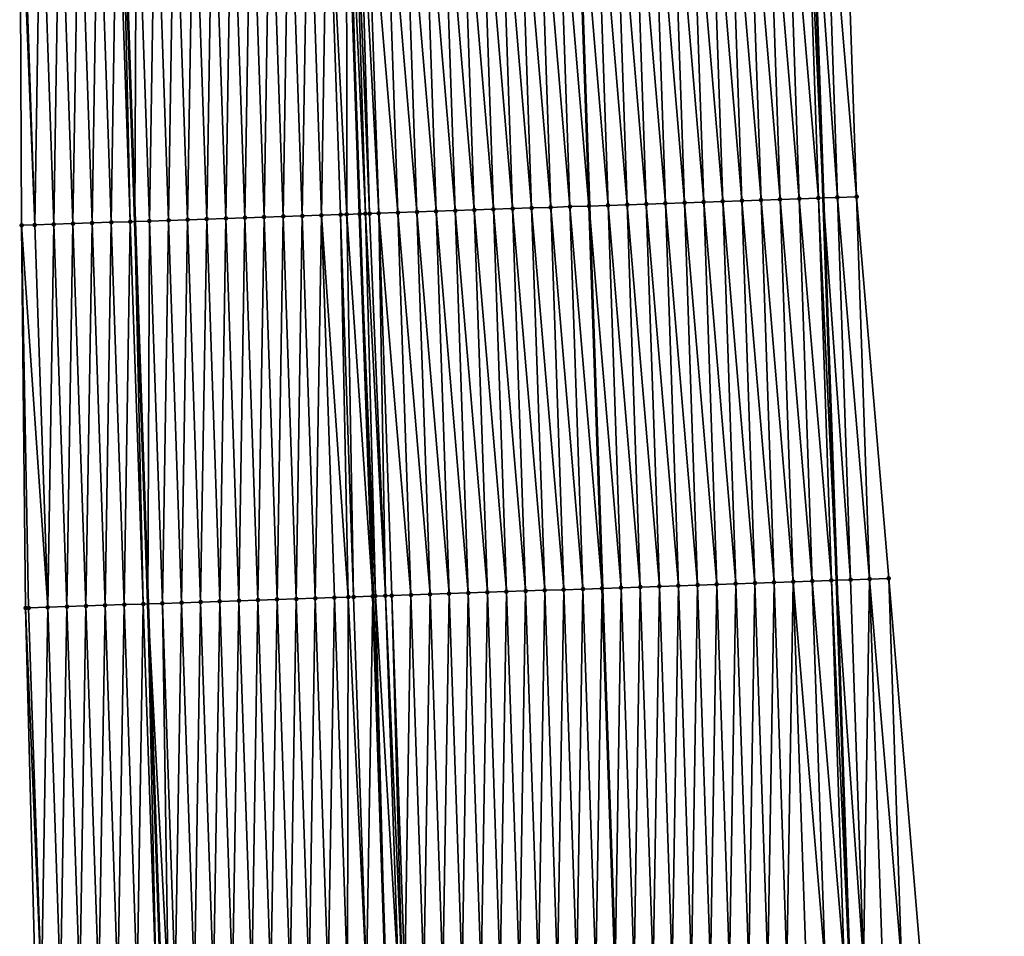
# Model space of a CAD drawing. Header units: feet. Extents: x 2010743 to 2022806, y 818705 to 837694.
# Tile 440 of 531: x 2011411 to 2011463, y 834155 to 834203. Entities that reach past the tile are written whole.
import ezdxf

# ---------------------------------------------------------------- set-up
doc = ezdxf.new("R2010")
doc.units = ezdxf.units.FT
doc.header["$MEASUREMENT"] = 0
for name, color, linetype, lineweight in [('EP_Travel Lane', 172, 'Continuous', 53), ('Road Shots', 141, 'Continuous', 100), ('STRIPING', 60, 'Continuous', 53)]:
    doc.layers.add(name, color=color, linetype=linetype, lineweight=lineweight)
doc.layers.add('I-77-MM17-21_NB-Surface-Border', color=7, linetype='Continuous')
doc.layers.add('I-77-MM17-21_NB-Surface-TIN', color=7, linetype='Continuous')

msp = doc.modelspace()

# ---------------------------------------------------------------- linework, layer by layer
at = {"layer": 'EP_Travel Lane'}
for points in [[(2011452.51, 834213.625, 297.7), (2011453.191, 834193.64, 297.354), (2011453.873, 834173.655, 296.973), (2011454.549, 834153.631, 296.638), (2011455.197, 834133.644, 296.315), (2011455.844, 834113.657, 295.989), (2011456.486, 834093.617, 295.711), (2011457.089, 834073.628, 295.412), (2011457.692, 834053.64, 295.101), (2011458.287, 834033.589, 294.824), (2011458.833, 834013.598, 294.578), (2011459.379, 833993.608, 294.314), (2011459.92, 833973.568, 294.074)], [(2011416.511, 834212.392, 298.009), (2011417.193, 834192.407, 297.632), (2011417.874, 834172.422, 297.282), (2011418.549, 834152.459, 296.948), (2011419.196, 834132.472, 296.615), (2011419.844, 834112.486, 296.295), (2011420.482, 834092.53, 295.978), (2011421.083, 834072.542, 295.673), (2011421.684, 834052.553, 295.39), (2011422.274, 834032.6, 295.115), (2011422.82, 834012.609, 294.848), (2011423.366, 833992.618, 294.593), (2011423.903, 833972.656, 294.351)]]:
    msp.add_polyline3d(points, dxfattribs=at)
at = {"layer": 'I-77-MM17-21_NB-Surface-Border', "color": 3, "linetype": 'Continuous', "lineweight": -3}
for points in [[(2011454.25, 834213.686, 297.63), (2011454.932, 834193.7, 297.282), (2011456.613, 834173.75, 296.881), (2011458.289, 834153.754, 296.504), (2011459.936, 834133.8, 296.121), (2011460.583, 834113.813, 295.795), (2011461.224, 834093.762, 295.51), (2011461.826, 834073.773, 295.215), (2011461.427, 834053.754, 294.951), (2011462.02, 834033.693, 294.679), (2011462.568, 834013.703, 294.425), (2011462.115, 833993.684, 294.202), (2011462.656, 833973.638, 293.964)], [(2011418.028, 833972.51, 294.168), (2011417.764, 833992.467, 294.419), (2011416.551, 834012.44, 294.65), (2011415.577, 834032.419, 294.902), (2011415.448, 834052.368, 295.196), (2011414.847, 834072.357, 295.479), (2011414.246, 834092.346, 295.782), (2011413.608, 834112.286, 296.104), (2011412.961, 834132.274, 296.416), (2011412.005, 834152.251, 296.737), (2011411.482, 834172.208, 297.075), (2011411.27, 834192.209, 297.447), (2011411.172, 834212.213, 297.847)]]:
    msp.add_polyline3d(points, dxfattribs=at)
at = {"layer": 'I-77-MM17-21_NB-Surface-TIN', "color": 128, "linetype": 'Continuous', "lineweight": -3}
for points in [[(2011445.937, 834193.39, 297.482), (2011445.256, 834213.375, 297.838), (2011444.256, 834213.341, 297.856)], [(2011446.937, 834193.424, 297.471), (2011446.255, 834213.41, 297.824), (2011445.256, 834213.375, 297.838)], [(2011445.937, 834193.39, 297.482), (2011446.937, 834193.424, 297.471), (2011445.256, 834213.375, 297.838)], [(2011447.936, 834193.459, 297.461), (2011447.255, 834213.444, 297.814), (2011446.255, 834213.41, 297.824)], [(2011446.937, 834193.424, 297.471), (2011447.936, 834193.459, 297.461), (2011446.255, 834213.41, 297.824)], [(2011448.935, 834193.493, 297.449), (2011448.254, 834213.478, 297.802), (2011447.255, 834213.444, 297.814)], [(2011447.936, 834193.459, 297.461), (2011448.935, 834193.493, 297.449), (2011447.255, 834213.444, 297.814)], [(2011449.935, 834193.527, 297.433), (2011449.253, 834213.513, 297.787), (2011448.254, 834213.478, 297.802)], [(2011448.935, 834193.493, 297.449), (2011449.935, 834193.527, 297.433), (2011448.254, 834213.478, 297.802)], [(2011450.934, 834193.562, 297.414), (2011450.253, 834213.547, 297.769), (2011449.253, 834213.513, 297.787)], [(2011449.935, 834193.527, 297.433), (2011450.934, 834193.562, 297.414), (2011449.253, 834213.513, 297.787)], [(2011451.934, 834193.596, 297.394), (2011451.252, 834213.581, 297.745), (2011450.253, 834213.547, 297.769)], [(2011450.934, 834193.562, 297.414), (2011451.934, 834193.596, 297.394), (2011450.253, 834213.547, 297.769)], [(2011452.933, 834193.631, 297.364), (2011452.252, 834213.616, 297.711), (2011451.252, 834213.581, 297.745)], [(2011451.934, 834193.596, 297.394), (2011452.933, 834193.631, 297.364), (2011451.252, 834213.581, 297.745)], [(2011452.252, 834213.616, 297.711), (2011453.191, 834193.64, 297.354), (2011452.51, 834213.625, 297.7)], [(2011452.933, 834193.631, 297.364), (2011453.191, 834193.64, 297.354), (2011452.252, 834213.616, 297.711)], [(2011453.932, 834193.666, 297.325), (2011453.251, 834213.651, 297.67), (2011452.51, 834213.625, 297.7)], [(2011453.932, 834193.666, 297.325), (2011452.51, 834213.625, 297.7), (2011453.191, 834193.64, 297.354)], [(2011454.932, 834193.7, 297.282), (2011454.25, 834213.686, 297.63), (2011453.251, 834213.651, 297.67)], [(2011453.932, 834193.666, 297.325), (2011454.932, 834193.7, 297.282), (2011453.251, 834213.651, 297.67)], [(2011430.946, 834192.874, 297.74), (2011430.265, 834212.859, 298.122), (2011429.265, 834212.825, 298.143)], [(2011431.945, 834192.909, 297.719), (2011431.264, 834212.894, 298.101), (2011430.265, 834212.859, 298.122)], [(2011430.946, 834192.874, 297.74), (2011431.945, 834192.909, 297.719), (2011430.265, 834212.859, 298.122)], [(2011432.945, 834192.943, 297.701), (2011432.263, 834212.928, 298.081), (2011431.264, 834212.894, 298.101)], [(2011431.945, 834192.909, 297.719), (2011432.945, 834192.943, 297.701), (2011431.264, 834212.894, 298.101)], [(2011433.944, 834192.978, 297.686), (2011433.263, 834212.962, 298.062), (2011432.263, 834212.928, 298.081)], [(2011432.945, 834192.943, 297.701), (2011433.944, 834192.978, 297.686), (2011432.263, 834212.928, 298.081)], [(2011434.944, 834193.012, 297.67), (2011434.262, 834212.997, 298.045), (2011433.263, 834212.962, 298.062)], [(2011433.944, 834192.978, 297.686), (2011434.944, 834193.012, 297.67), (2011433.263, 834212.962, 298.062)], [(2011435.943, 834193.046, 297.651), (2011435.262, 834213.031, 298.026), (2011434.262, 834212.997, 298.045)], [(2011434.944, 834193.012, 297.67), (2011435.943, 834193.046, 297.651), (2011434.262, 834212.997, 298.045)], [(2011436.942, 834193.081, 297.63), (2011436.261, 834213.066, 298.005), (2011435.262, 834213.031, 298.026)], [(2011435.943, 834193.046, 297.651), (2011436.942, 834193.081, 297.63), (2011435.262, 834213.031, 298.026)], [(2011437.942, 834193.115, 297.612), (2011437.261, 834213.1, 297.986), (2011436.261, 834213.066, 298.005)], [(2011436.942, 834193.081, 297.63), (2011437.942, 834193.115, 297.612), (2011436.261, 834213.066, 298.005)], [(2011438.941, 834193.149, 297.599), (2011438.26, 834213.134, 297.97), (2011437.261, 834213.1, 297.986)], [(2011437.942, 834193.115, 297.612), (2011438.941, 834193.149, 297.599), (2011437.261, 834213.1, 297.986)], [(2011439.941, 834193.184, 297.586), (2011439.259, 834213.169, 297.954), (2011438.26, 834213.134, 297.97)], [(2011438.941, 834193.149, 297.599), (2011439.941, 834193.184, 297.586), (2011438.26, 834213.134, 297.97)], [(2011440.94, 834193.218, 297.569), (2011440.259, 834213.203, 297.938), (2011439.259, 834213.169, 297.954)], [(2011439.941, 834193.184, 297.586), (2011440.94, 834193.218, 297.569), (2011439.259, 834213.169, 297.954)], [(2011440.259, 834213.203, 297.938), (2011440.947, 834193.218, 297.569), (2011440.265, 834213.203, 297.938)], [(2011440.94, 834193.218, 297.569), (2011440.947, 834193.218, 297.569), (2011440.259, 834213.203, 297.938)], [(2011441.94, 834193.252, 297.554), (2011441.258, 834213.238, 297.92), (2011440.265, 834213.203, 297.938)], [(2011441.94, 834193.252, 297.554), (2011440.265, 834213.203, 297.938), (2011440.947, 834193.218, 297.569)], [(2011442.939, 834193.287, 297.533), (2011442.258, 834213.272, 297.896), (2011441.258, 834213.238, 297.92)], [(2011441.94, 834193.252, 297.554), (2011442.939, 834193.287, 297.533), (2011441.258, 834213.238, 297.92)], [(2011443.938, 834193.321, 297.516), (2011443.257, 834213.306, 297.875), (2011442.258, 834213.272, 297.896)], [(2011442.939, 834193.287, 297.533), (2011443.938, 834193.321, 297.516), (2011442.258, 834213.272, 297.896)], [(2011444.938, 834193.356, 297.498), (2011444.256, 834213.341, 297.856), (2011443.257, 834213.306, 297.875)], [(2011443.938, 834193.321, 297.516), (2011444.938, 834193.356, 297.498), (2011443.257, 834213.306, 297.875)], [(2011444.938, 834193.356, 297.498), (2011445.937, 834193.39, 297.482), (2011444.256, 834213.341, 297.856)], [(2011414.955, 834192.332, 297.573), (2011415.273, 834212.351, 297.98), (2011414.274, 834212.317, 297.949)], [(2011414.955, 834192.332, 297.573), (2011415.955, 834192.366, 297.605), (2011415.273, 834212.351, 297.98)], [(2011415.955, 834192.366, 297.605), (2011416.273, 834212.384, 298.004), (2011415.273, 834212.351, 297.98)], [(2011415.955, 834192.366, 297.605), (2011416.954, 834192.399, 297.627), (2011416.273, 834212.384, 298.004)], [(2011416.954, 834192.399, 297.627), (2011416.511, 834212.392, 298.009), (2011416.273, 834212.384, 298.004)], [(2011417.272, 834212.418, 298.023), (2011416.511, 834212.392, 298.009), (2011417.193, 834192.407, 297.632)], [(2011416.954, 834192.399, 297.627), (2011417.193, 834192.407, 297.632), (2011416.511, 834212.392, 298.009)], [(2011417.954, 834192.433, 297.647), (2011417.272, 834212.418, 298.023), (2011417.193, 834192.407, 297.632)], [(2011417.954, 834192.433, 297.647), (2011418.272, 834212.452, 298.041), (2011417.272, 834212.418, 298.023)], [(2011417.954, 834192.433, 297.647), (2011418.953, 834192.467, 297.663), (2011418.272, 834212.452, 298.041)], [(2011418.953, 834192.467, 297.663), (2011419.271, 834212.485, 298.054), (2011418.272, 834212.452, 298.041)], [(2011418.953, 834192.467, 297.663), (2011419.952, 834192.501, 297.678), (2011419.271, 834212.485, 298.054)], [(2011419.952, 834192.501, 297.678), (2011420.27, 834212.519, 298.062), (2011419.271, 834212.485, 298.054)], [(2011419.952, 834192.501, 297.678), (2011420.952, 834192.535, 297.685), (2011420.27, 834212.519, 298.062)], [(2011420.952, 834192.535, 297.685), (2011421.27, 834212.553, 298.069), (2011420.27, 834212.519, 298.062)], [(2011420.952, 834192.535, 297.685), (2011421.951, 834192.568, 297.693), (2011421.27, 834212.553, 298.069)], [(2011421.951, 834192.568, 297.693), (2011422.269, 834212.587, 298.075), (2011421.27, 834212.553, 298.069)], [(2011421.951, 834192.568, 297.693), (2011422.951, 834192.602, 297.699), (2011422.269, 834212.587, 298.075)], [(2011422.951, 834192.602, 297.699), (2011423.269, 834212.621, 298.083), (2011422.269, 834212.587, 298.075)], [(2011422.951, 834192.602, 297.699), (2011423.95, 834192.636, 297.706), (2011423.269, 834212.621, 298.083)], [(2011423.95, 834192.636, 297.706), (2011424.268, 834212.655, 298.092), (2011423.269, 834212.621, 298.083)], [(2011423.95, 834192.636, 297.706), (2011424.95, 834192.67, 297.714), (2011424.268, 834212.655, 298.092)], [(2011424.95, 834192.67, 297.714), (2011425.268, 834212.689, 298.103), (2011424.268, 834212.655, 298.092)], [(2011424.95, 834192.67, 297.714), (2011425.949, 834192.704, 297.723), (2011425.268, 834212.689, 298.103)], [(2011425.949, 834192.704, 297.723), (2011426.267, 834212.723, 298.119), (2011425.268, 834212.689, 298.103)], [(2011425.949, 834192.704, 297.723), (2011426.948, 834192.738, 297.736), (2011426.267, 834212.723, 298.119)], [(2011426.948, 834192.738, 297.736), (2011427.266, 834212.757, 298.134), (2011426.267, 834212.723, 298.119)], [(2011426.948, 834192.738, 297.736), (2011427.948, 834192.772, 297.753), (2011427.266, 834212.757, 298.134)], [(2011428.274, 834192.783, 297.757), (2011428.266, 834212.79, 298.145), (2011427.266, 834212.757, 298.134)], [(2011427.948, 834192.772, 297.753), (2011428.274, 834192.783, 297.757), (2011427.266, 834212.757, 298.134)], [(2011428.355, 834212.794, 298.146), (2011428.266, 834212.79, 298.145), (2011428.947, 834192.806, 297.761)], [(2011428.274, 834192.783, 297.757), (2011428.947, 834192.806, 297.761), (2011428.266, 834212.79, 298.145)], [(2011429.248, 834192.816, 297.761), (2011428.635, 834212.803, 298.147), (2011428.355, 834212.794, 298.146)], [(2011429.248, 834192.816, 297.761), (2011428.355, 834212.794, 298.146), (2011428.947, 834192.806, 297.761)], [(2011429.463, 834192.823, 297.761), (2011428.899, 834212.812, 298.146), (2011428.635, 834212.803, 298.147)], [(2011429.248, 834192.816, 297.761), (2011429.463, 834192.823, 297.761), (2011428.635, 834212.803, 298.147)], [(2011429.947, 834192.84, 297.757), (2011429.265, 834212.825, 298.143), (2011428.899, 834212.812, 298.146)], [(2011429.463, 834192.823, 297.761), (2011429.947, 834192.84, 297.757), (2011428.899, 834212.812, 298.146)], [(2011429.947, 834192.84, 297.757), (2011430.946, 834192.874, 297.74), (2011429.265, 834212.825, 298.143)], [(2011411.957, 834192.232, 297.472), (2011411.276, 834212.217, 297.85), (2011411.172, 834212.213, 297.847)], [(2011411.957, 834192.232, 297.472), (2011411.172, 834212.213, 297.847), (2011411.27, 834192.209, 297.447)], [(2011411.957, 834192.232, 297.472), (2011412.275, 834212.25, 297.882), (2011411.276, 834212.217, 297.85)], [(2011412.956, 834192.265, 297.506), (2011412.275, 834212.25, 297.882), (2011411.957, 834192.232, 297.472)], [(2011412.956, 834192.265, 297.506), (2011413.274, 834212.283, 297.919), (2011412.275, 834212.25, 297.882)], [(2011412.956, 834192.265, 297.506), (2011413.956, 834192.299, 297.541), (2011413.274, 834212.283, 297.919)], [(2011413.956, 834192.299, 297.541), (2011414.274, 834212.317, 297.949), (2011413.274, 834212.283, 297.919)], [(2011413.956, 834192.299, 297.541), (2011414.955, 834192.332, 297.573), (2011414.274, 834212.317, 297.949)], [(2011443.62, 834173.302, 297.182), (2011442.939, 834193.287, 297.533), (2011441.94, 834193.252, 297.554)], [(2011444.62, 834173.336, 297.16), (2011443.938, 834193.321, 297.516), (2011442.939, 834193.287, 297.533)], [(2011443.62, 834173.302, 297.182), (2011444.62, 834173.336, 297.16), (2011442.939, 834193.287, 297.533)], [(2011445.619, 834173.37, 297.144), (2011444.938, 834193.356, 297.498), (2011443.938, 834193.321, 297.516)], [(2011444.62, 834173.336, 297.16), (2011445.619, 834173.37, 297.144), (2011443.938, 834193.321, 297.516)], [(2011446.619, 834173.405, 297.127), (2011445.937, 834193.39, 297.482), (2011444.938, 834193.356, 297.498)], [(2011445.619, 834173.37, 297.144), (2011446.619, 834173.405, 297.127), (2011444.938, 834193.356, 297.498)], [(2011447.618, 834173.439, 297.115), (2011446.937, 834193.424, 297.471), (2011445.937, 834193.39, 297.482)], [(2011446.619, 834173.405, 297.127), (2011447.618, 834173.439, 297.115), (2011445.937, 834193.39, 297.482)], [(2011448.617, 834173.473, 297.105), (2011447.936, 834193.459, 297.461), (2011446.937, 834193.424, 297.471)], [(2011447.618, 834173.439, 297.115), (2011448.617, 834173.473, 297.105), (2011446.937, 834193.424, 297.471)], [(2011449.617, 834173.508, 297.092), (2011448.935, 834193.493, 297.449), (2011447.936, 834193.459, 297.461)], [(2011448.617, 834173.473, 297.105), (2011449.617, 834173.508, 297.092), (2011447.936, 834193.459, 297.461)], [(2011450.616, 834173.542, 297.077), (2011449.935, 834193.527, 297.433), (2011448.935, 834193.493, 297.449)], [(2011449.617, 834173.508, 297.092), (2011450.616, 834173.542, 297.077), (2011448.935, 834193.493, 297.449)], [(2011451.616, 834173.576, 297.057), (2011450.934, 834193.562, 297.414), (2011449.935, 834193.527, 297.433)], [(2011450.616, 834173.542, 297.077), (2011451.616, 834173.576, 297.057), (2011449.935, 834193.527, 297.433)], [(2011452.615, 834173.611, 297.024), (2011451.934, 834193.596, 297.394), (2011450.934, 834193.562, 297.414)], [(2011451.616, 834173.576, 297.057), (2011452.615, 834173.611, 297.024), (2011450.934, 834193.562, 297.414)], [(2011453.614, 834173.646, 296.983), (2011452.933, 834193.631, 297.364), (2011451.934, 834193.596, 297.394)], [(2011452.615, 834173.611, 297.024), (2011453.614, 834173.646, 296.983), (2011451.934, 834193.596, 297.394)], [(2011452.933, 834193.631, 297.364), (2011453.873, 834173.655, 296.973), (2011453.191, 834193.64, 297.354)], [(2011453.614, 834173.646, 296.983), (2011453.873, 834173.655, 296.973), (2011452.933, 834193.631, 297.364)], [(2011454.614, 834173.681, 296.947), (2011453.932, 834193.666, 297.325), (2011453.191, 834193.64, 297.354)], [(2011454.614, 834173.681, 296.947), (2011453.191, 834193.64, 297.354), (2011453.873, 834173.655, 296.973)], [(2011455.613, 834173.715, 296.921), (2011454.932, 834193.7, 297.282), (2011453.932, 834193.666, 297.325)], [(2011454.614, 834173.681, 296.947), (2011455.613, 834173.715, 296.921), (2011453.932, 834193.666, 297.325)], [(2011455.613, 834173.715, 296.921), (2011456.613, 834173.75, 296.881), (2011454.932, 834193.7, 297.282)], [(2011428.354, 834172.777, 297.4), (2011427.948, 834192.772, 297.753), (2011426.948, 834192.738, 297.736)], [(2011428.629, 834172.787, 297.404), (2011428.274, 834192.783, 297.757), (2011427.948, 834192.772, 297.753)], [(2011428.354, 834172.777, 297.4), (2011428.629, 834172.787, 297.404), (2011427.948, 834192.772, 297.753)], [(2011428.274, 834192.783, 297.757), (2011429.629, 834172.82, 297.415), (2011428.947, 834192.806, 297.761)], [(2011428.629, 834172.787, 297.404), (2011429.629, 834172.82, 297.415), (2011428.274, 834192.783, 297.757)], [(2011429.768, 834172.825, 297.416), (2011429.248, 834192.816, 297.761), (2011428.947, 834192.806, 297.761)], [(2011429.768, 834172.825, 297.416), (2011428.947, 834192.806, 297.761), (2011429.629, 834172.82, 297.415)], [(2011430.296, 834172.843, 297.415), (2011429.463, 834192.823, 297.761), (2011429.248, 834192.816, 297.761)], [(2011429.768, 834172.825, 297.416), (2011430.296, 834172.843, 297.415), (2011429.248, 834192.816, 297.761)], [(2011430.296, 834172.843, 297.415), (2011429.947, 834192.84, 297.757), (2011429.463, 834192.823, 297.761)], [(2011431.627, 834172.889, 297.394), (2011430.946, 834192.874, 297.74), (2011429.947, 834192.84, 297.757)], [(2011430.296, 834172.843, 297.415), (2011430.628, 834172.855, 297.412), (2011429.947, 834192.84, 297.757)], [(2011430.628, 834172.855, 297.412), (2011431.627, 834172.889, 297.394), (2011429.947, 834192.84, 297.757)], [(2011432.627, 834172.923, 297.374), (2011431.945, 834192.909, 297.719), (2011430.946, 834192.874, 297.74)], [(2011431.627, 834172.889, 297.394), (2011432.627, 834172.923, 297.374), (2011430.946, 834192.874, 297.74)], [(2011433.626, 834172.958, 297.354), (2011432.945, 834192.943, 297.701), (2011431.945, 834192.909, 297.719)], [(2011432.627, 834172.923, 297.374), (2011433.626, 834172.958, 297.354), (2011431.945, 834192.909, 297.719)], [(2011434.626, 834172.992, 297.336), (2011433.944, 834192.978, 297.686), (2011432.945, 834192.943, 297.701)], [(2011433.626, 834172.958, 297.354), (2011434.626, 834172.992, 297.336), (2011432.945, 834192.943, 297.701)], [(2011435.625, 834173.027, 297.32), (2011434.944, 834193.012, 297.67), (2011433.944, 834192.978, 297.686)], [(2011434.626, 834172.992, 297.336), (2011435.625, 834173.027, 297.32), (2011433.944, 834192.978, 297.686)], [(2011436.624, 834173.061, 297.302), (2011435.943, 834193.046, 297.651), (2011434.944, 834193.012, 297.67)], [(2011435.625, 834173.027, 297.32), (2011436.624, 834173.061, 297.302), (2011434.944, 834193.012, 297.67)], [(2011437.624, 834173.095, 297.282), (2011436.942, 834193.081, 297.63), (2011435.943, 834193.046, 297.651)], [(2011436.624, 834173.061, 297.302), (2011437.624, 834173.095, 297.282), (2011435.943, 834193.046, 297.651)], [(2011438.623, 834173.13, 297.265), (2011437.942, 834193.115, 297.612), (2011436.942, 834193.081, 297.63)], [(2011437.624, 834173.095, 297.282), (2011438.623, 834173.13, 297.265), (2011436.942, 834193.081, 297.63)], [(2011439.623, 834173.164, 297.252), (2011438.941, 834193.149, 297.599), (2011437.942, 834193.115, 297.612)], [(2011438.623, 834173.13, 297.265), (2011439.623, 834173.164, 297.252), (2011437.942, 834193.115, 297.612)], [(2011440.622, 834173.198, 297.237), (2011439.941, 834193.184, 297.586), (2011438.941, 834193.149, 297.599)], [(2011439.623, 834173.164, 297.252), (2011440.622, 834173.198, 297.237), (2011438.941, 834193.149, 297.599)], [(2011441.622, 834173.233, 297.219), (2011440.94, 834193.218, 297.569), (2011439.941, 834193.184, 297.586)], [(2011440.622, 834173.198, 297.237), (2011441.622, 834173.233, 297.219), (2011439.941, 834193.184, 297.586)], [(2011440.94, 834193.218, 297.569), (2011441.628, 834173.233, 297.219), (2011440.947, 834193.218, 297.569)], [(2011441.622, 834173.233, 297.219), (2011441.628, 834173.233, 297.219), (2011440.94, 834193.218, 297.569)], [(2011442.621, 834173.267, 297.209), (2011441.94, 834193.252, 297.554), (2011440.947, 834193.218, 297.569)], [(2011442.621, 834173.267, 297.209), (2011440.947, 834193.218, 297.569), (2011441.628, 834173.233, 297.219)], [(2011442.621, 834173.267, 297.209), (2011443.62, 834173.302, 297.182), (2011441.94, 834193.252, 297.554)], [(2011412.638, 834172.247, 297.115), (2011412.956, 834192.265, 297.506), (2011411.957, 834192.232, 297.472)], [(2011412.638, 834172.247, 297.115), (2011413.638, 834172.28, 297.149), (2011412.956, 834192.265, 297.506)], [(2011413.638, 834172.28, 297.149), (2011413.956, 834192.299, 297.541), (2011412.956, 834192.265, 297.506)], [(2011413.638, 834172.28, 297.149), (2011414.637, 834172.313, 297.185), (2011413.956, 834192.299, 297.541)], [(2011414.637, 834172.313, 297.185), (2011414.955, 834192.332, 297.573), (2011413.956, 834192.299, 297.541)], [(2011414.637, 834172.313, 297.185), (2011415.637, 834172.347, 297.212), (2011414.955, 834192.332, 297.573)], [(2011415.637, 834172.347, 297.212), (2011415.955, 834192.366, 297.605), (2011414.955, 834192.332, 297.573)], [(2011415.637, 834172.347, 297.212), (2011416.636, 834172.381, 297.244), (2011415.955, 834192.366, 297.605)], [(2011416.636, 834172.381, 297.244), (2011416.954, 834192.399, 297.627), (2011415.955, 834192.366, 297.605)], [(2011416.636, 834172.381, 297.244), (2011417.635, 834172.414, 297.277), (2011416.954, 834192.399, 297.627)], [(2011417.635, 834172.414, 297.277), (2011417.193, 834192.407, 297.632), (2011416.954, 834192.399, 297.627)], [(2011417.954, 834192.433, 297.647), (2011417.193, 834192.407, 297.632), (2011417.874, 834172.422, 297.282)], [(2011417.635, 834172.414, 297.277), (2011417.874, 834172.422, 297.282), (2011417.193, 834192.407, 297.632)], [(2011418.635, 834172.448, 297.296), (2011417.954, 834192.433, 297.647), (2011417.874, 834172.422, 297.282)], [(2011418.635, 834172.448, 297.296), (2011418.953, 834192.467, 297.663), (2011417.954, 834192.433, 297.647)], [(2011418.635, 834172.448, 297.296), (2011419.634, 834172.482, 297.311), (2011418.953, 834192.467, 297.663)], [(2011419.634, 834172.482, 297.311), (2011419.952, 834192.501, 297.678), (2011418.953, 834192.467, 297.663)], [(2011419.634, 834172.482, 297.311), (2011420.634, 834172.515, 297.326), (2011419.952, 834192.501, 297.678)], [(2011420.634, 834172.515, 297.326), (2011420.952, 834192.535, 297.685), (2011419.952, 834192.501, 297.678)], [(2011420.634, 834172.515, 297.326), (2011421.633, 834172.549, 297.334), (2011420.952, 834192.535, 297.685)], [(2011421.633, 834172.549, 297.334), (2011421.951, 834192.568, 297.693), (2011420.952, 834192.535, 297.685)], [(2011421.633, 834172.549, 297.334), (2011422.633, 834172.583, 297.341), (2011421.951, 834192.568, 297.693)], [(2011422.633, 834172.583, 297.341), (2011422.951, 834192.602, 297.699), (2011421.951, 834192.568, 297.693)], [(2011422.633, 834172.583, 297.341), (2011423.632, 834172.617, 297.349), (2011422.951, 834192.602, 297.699)], [(2011423.632, 834172.617, 297.349), (2011423.95, 834192.636, 297.706), (2011422.951, 834192.602, 297.699)], [(2011423.632, 834172.617, 297.349), (2011424.631, 834172.651, 297.356), (2011423.95, 834192.636, 297.706)], [(2011424.631, 834172.651, 297.356), (2011424.95, 834192.67, 297.714), (2011423.95, 834192.636, 297.706)], [(2011424.631, 834172.651, 297.356), (2011425.631, 834172.685, 297.366), (2011424.95, 834192.67, 297.714)], [(2011425.631, 834172.685, 297.366), (2011425.949, 834192.704, 297.723), (2011424.95, 834192.67, 297.714)], [(2011425.631, 834172.685, 297.366), (2011426.63, 834172.719, 297.375), (2011425.949, 834192.704, 297.723)], [(2011426.63, 834172.719, 297.375), (2011426.948, 834192.738, 297.736), (2011425.949, 834192.704, 297.723)], [(2011426.63, 834172.719, 297.375), (2011427.63, 834172.753, 297.388), (2011426.948, 834192.738, 297.736)], [(2011427.63, 834172.753, 297.388), (2011428.354, 834172.777, 297.4), (2011426.948, 834192.738, 297.736)], [(2011412.638, 834172.247, 297.115), (2011411.957, 834192.232, 297.472), (2011411.27, 834192.209, 297.447)], [(2011411.639, 834172.213, 297.081), (2011411.27, 834192.209, 297.447), (2011411.482, 834172.208, 297.075)], [(2011412.638, 834172.247, 297.115), (2011411.27, 834192.209, 297.447), (2011411.639, 834172.213, 297.081)], [(2011455.29, 834153.655, 296.605), (2011455.613, 834173.715, 296.921), (2011454.614, 834173.681, 296.947)], [(2011455.29, 834153.655, 296.605), (2011456.29, 834153.688, 296.571), (2011455.613, 834173.715, 296.921)], [(2011457.289, 834153.721, 296.539), (2011456.613, 834173.75, 296.881), (2011455.613, 834173.715, 296.921)], [(2011456.29, 834153.688, 296.571), (2011457.289, 834153.721, 296.539), (2011455.613, 834173.715, 296.921)], [(2011457.289, 834153.721, 296.539), (2011458.289, 834153.754, 296.504), (2011456.613, 834173.75, 296.881)], [(2011440.298, 834153.164, 296.923), (2011440.622, 834173.198, 297.237), (2011439.623, 834173.164, 297.252)], [(2011440.298, 834153.164, 296.923), (2011441.298, 834153.197, 296.909), (2011440.622, 834173.198, 297.237)], [(2011441.298, 834153.197, 296.909), (2011441.622, 834173.233, 297.219), (2011440.622, 834173.198, 297.237)], [(2011441.298, 834153.197, 296.909), (2011442.297, 834153.23, 296.883), (2011441.622, 834173.233, 297.219)], [(2011442.297, 834153.23, 296.883), (2011441.628, 834173.233, 297.219), (2011441.622, 834173.233, 297.219)], [(2011442.621, 834173.267, 297.209), (2011441.628, 834173.233, 297.219), (2011442.304, 834153.23, 296.883)], [(2011442.297, 834153.23, 296.883), (2011442.304, 834153.23, 296.883), (2011441.628, 834173.233, 297.219)], [(2011443.297, 834153.262, 296.871), (2011442.621, 834173.267, 297.209), (2011442.304, 834153.23, 296.883)], [(2011443.297, 834153.262, 296.871), (2011443.62, 834173.302, 297.182), (2011442.621, 834173.267, 297.209)], [(2011443.297, 834153.262, 296.871), (2011444.296, 834153.295, 296.86), (2011443.62, 834173.302, 297.182)], [(2011444.296, 834153.295, 296.86), (2011444.62, 834173.336, 297.16), (2011443.62, 834173.302, 297.182)], [(2011444.296, 834153.295, 296.86), (2011445.296, 834153.328, 296.841), (2011444.62, 834173.336, 297.16)], [(2011445.296, 834153.328, 296.841), (2011445.619, 834173.37, 297.144), (2011444.62, 834173.336, 297.16)], [(2011445.296, 834153.328, 296.841), (2011446.295, 834153.36, 296.82), (2011445.619, 834173.37, 297.144)], [(2011446.295, 834153.36, 296.82), (2011446.619, 834173.405, 297.127), (2011445.619, 834173.37, 297.144)], [(2011446.295, 834153.36, 296.82), (2011447.295, 834153.393, 296.8), (2011446.619, 834173.405, 297.127)], [(2011447.295, 834153.393, 296.8), (2011447.618, 834173.439, 297.115), (2011446.619, 834173.405, 297.127)], [(2011447.295, 834153.393, 296.8), (2011448.294, 834153.426, 296.785), (2011447.618, 834173.439, 297.115)], [(2011448.294, 834153.426, 296.785), (2011448.617, 834173.473, 297.105), (2011447.618, 834173.439, 297.115)], [(2011448.294, 834153.426, 296.785), (2011449.294, 834153.458, 296.769), (2011448.617, 834173.473, 297.105)], [(2011449.294, 834153.458, 296.769), (2011449.617, 834173.508, 297.092), (2011448.617, 834173.473, 297.105)], [(2011449.294, 834153.458, 296.769), (2011450.293, 834153.491, 296.757), (2011449.617, 834173.508, 297.092)], [(2011450.293, 834153.491, 296.757), (2011450.616, 834173.542, 297.077), (2011449.617, 834173.508, 297.092)], [(2011450.293, 834153.491, 296.757), (2011451.293, 834153.523, 296.743), (2011450.616, 834173.542, 297.077)], [(2011451.293, 834153.523, 296.743), (2011451.616, 834173.576, 297.057), (2011450.616, 834173.542, 297.077)], [(2011451.293, 834153.523, 296.743), (2011452.292, 834153.556, 296.727), (2011451.616, 834173.576, 297.057)], [(2011453.291, 834153.589, 296.695), (2011452.615, 834173.611, 297.024), (2011451.616, 834173.576, 297.057)], [(2011452.292, 834153.556, 296.727), (2011453.291, 834153.589, 296.695), (2011451.616, 834173.576, 297.057)], [(2011454.291, 834153.622, 296.649), (2011453.614, 834173.646, 296.983), (2011452.615, 834173.611, 297.024)], [(2011453.291, 834153.589, 296.695), (2011454.291, 834153.622, 296.649), (2011452.615, 834173.611, 297.024)], [(2011453.614, 834173.646, 296.983), (2011454.549, 834153.631, 296.638), (2011453.873, 834173.655, 296.973)], [(2011454.291, 834153.622, 296.649), (2011454.549, 834153.631, 296.638), (2011453.614, 834173.646, 296.983)], [(2011455.29, 834153.655, 296.605), (2011454.614, 834173.681, 296.947), (2011453.873, 834173.655, 296.973)], [(2011455.29, 834153.655, 296.605), (2011453.873, 834173.655, 296.973), (2011454.549, 834153.631, 296.638)], [(2011425.306, 834152.677, 297.023), (2011425.631, 834172.685, 297.366), (2011424.631, 834172.651, 297.356)], [(2011425.306, 834152.677, 297.023), (2011426.306, 834152.709, 297.032), (2011425.631, 834172.685, 297.366)], [(2011426.306, 834152.709, 297.032), (2011426.63, 834172.719, 297.375), (2011425.631, 834172.685, 297.366)], [(2011426.306, 834152.709, 297.032), (2011427.305, 834152.741, 297.042), (2011426.63, 834172.719, 297.375)], [(2011427.305, 834152.741, 297.042), (2011427.63, 834172.753, 297.388), (2011426.63, 834172.719, 297.375)], [(2011427.305, 834152.741, 297.042), (2011428.305, 834152.774, 297.056), (2011427.63, 834172.753, 297.388)], [(2011428.305, 834152.774, 297.056), (2011428.354, 834172.777, 297.4), (2011427.63, 834172.753, 297.388)], [(2011428.305, 834152.774, 297.056), (2011429.304, 834152.806, 297.073), (2011428.354, 834172.777, 297.4)], [(2011429.304, 834152.806, 297.073), (2011428.629, 834172.787, 297.404), (2011428.354, 834172.777, 297.4)], [(2011429.304, 834152.806, 297.073), (2011429.629, 834172.82, 297.415), (2011428.629, 834172.787, 297.404)], [(2011429.304, 834152.806, 297.073), (2011430.304, 834152.838, 297.082), (2011429.629, 834172.82, 297.415)], [(2011429.768, 834172.825, 297.416), (2011429.629, 834172.82, 297.415), (2011430.304, 834152.838, 297.082)], [(2011430.978, 834152.86, 297.083), (2011430.296, 834172.843, 297.415), (2011429.768, 834172.825, 297.416)], [(2011430.978, 834152.86, 297.083), (2011429.768, 834172.825, 297.416), (2011430.304, 834152.838, 297.082)], [(2011431.167, 834152.866, 297.083), (2011430.628, 834172.855, 297.412), (2011430.296, 834172.843, 297.415)], [(2011430.978, 834152.86, 297.083), (2011431.167, 834152.866, 297.083), (2011430.296, 834172.843, 297.415)], [(2011431.303, 834152.87, 297.082), (2011431.627, 834172.889, 297.394), (2011430.628, 834172.855, 297.412)], [(2011431.167, 834152.866, 297.083), (2011431.303, 834152.87, 297.082), (2011430.628, 834172.855, 297.412)], [(2011431.303, 834152.87, 297.082), (2011432.303, 834152.903, 297.062), (2011431.627, 834172.889, 297.394)], [(2011432.303, 834152.903, 297.062), (2011432.627, 834172.923, 297.374), (2011431.627, 834172.889, 297.394)], [(2011432.303, 834152.903, 297.062), (2011433.302, 834152.936, 297.041), (2011432.627, 834172.923, 297.374)], [(2011433.302, 834152.936, 297.041), (2011433.626, 834172.958, 297.354), (2011432.627, 834172.923, 297.374)], [(2011433.302, 834152.936, 297.041), (2011434.302, 834152.968, 297.022), (2011433.626, 834172.958, 297.354)], [(2011434.302, 834152.968, 297.022), (2011434.626, 834172.992, 297.336), (2011433.626, 834172.958, 297.354)], [(2011434.302, 834152.968, 297.022), (2011435.301, 834153.001, 297.004), (2011434.626, 834172.992, 297.336)], [(2011435.301, 834153.001, 297.004), (2011435.625, 834173.027, 297.32), (2011434.626, 834172.992, 297.336)], [(2011435.301, 834153.001, 297.004), (2011436.301, 834153.034, 296.987), (2011435.625, 834173.027, 297.32)], [(2011436.301, 834153.034, 296.987), (2011436.624, 834173.061, 297.302), (2011435.625, 834173.027, 297.32)], [(2011436.301, 834153.034, 296.987), (2011437.3, 834153.066, 296.969), (2011436.624, 834173.061, 297.302)], [(2011437.3, 834153.066, 296.969), (2011437.624, 834173.095, 297.282), (2011436.624, 834173.061, 297.302)], [(2011437.3, 834153.066, 296.969), (2011438.299, 834153.099, 296.951), (2011437.624, 834173.095, 297.282)], [(2011438.299, 834153.099, 296.951), (2011438.623, 834173.13, 297.265), (2011437.624, 834173.095, 297.282)], [(2011438.299, 834153.099, 296.951), (2011439.299, 834153.132, 296.935), (2011438.623, 834173.13, 297.265)], [(2011439.299, 834153.132, 296.935), (2011439.623, 834173.164, 297.252), (2011438.623, 834173.13, 297.265)], [(2011439.299, 834153.132, 296.935), (2011440.298, 834153.164, 296.923), (2011439.623, 834173.164, 297.252)], [(2011412.313, 834152.26, 296.748), (2011411.639, 834172.213, 297.081), (2011411.482, 834172.208, 297.075)], [(2011412.313, 834152.26, 296.748), (2011411.482, 834172.208, 297.075), (2011412.005, 834152.251, 296.737)], [(2011412.313, 834152.26, 296.748), (2011412.638, 834172.247, 297.115), (2011411.639, 834172.213, 297.081)], [(2011413.312, 834152.292, 296.782), (2011412.638, 834172.247, 297.115), (2011412.313, 834152.26, 296.748)], [(2011413.312, 834152.292, 296.782), (2011413.638, 834172.28, 297.149), (2011412.638, 834172.247, 297.115)], [(2011413.312, 834152.292, 296.782), (2011414.312, 834152.324, 296.813), (2011413.638, 834172.28, 297.149)], [(2011414.312, 834152.324, 296.813), (2011414.637, 834172.313, 297.185), (2011413.638, 834172.28, 297.149)], [(2011414.312, 834152.324, 296.813), (2011415.311, 834152.356, 296.848), (2011414.637, 834172.313, 297.185)], [(2011415.311, 834152.356, 296.848), (2011415.637, 834172.347, 297.212), (2011414.637, 834172.313, 297.185)], [(2011415.311, 834152.356, 296.848), (2011416.311, 834152.388, 296.881), (2011415.637, 834172.347, 297.212)], [(2011416.311, 834152.388, 296.881), (2011416.636, 834172.381, 297.244), (2011415.637, 834172.347, 297.212)], [(2011416.311, 834152.388, 296.881), (2011417.31, 834152.42, 296.917), (2011416.636, 834172.381, 297.244)], [(2011417.31, 834152.42, 296.917), (2011417.635, 834172.414, 297.277), (2011416.636, 834172.381, 297.244)], [(2011417.31, 834152.42, 296.917), (2011418.31, 834152.452, 296.942), (2011417.635, 834172.414, 297.277)], [(2011418.31, 834152.452, 296.942), (2011417.874, 834172.422, 297.282), (2011417.635, 834172.414, 297.277)], [(2011418.928, 834152.471, 296.958), (2011418.635, 834172.448, 297.296), (2011417.874, 834172.422, 297.282)], [(2011418.928, 834152.471, 296.958), (2011417.874, 834172.422, 297.282), (2011418.549, 834152.459, 296.948)], [(2011418.31, 834152.452, 296.942), (2011418.549, 834152.459, 296.948), (2011417.874, 834172.422, 297.282)], [(2011419.309, 834152.484, 296.965), (2011419.634, 834172.482, 297.311), (2011418.635, 834172.448, 297.296)], [(2011418.928, 834152.471, 296.958), (2011419.309, 834152.484, 296.965), (2011418.635, 834172.448, 297.296)], [(2011419.309, 834152.484, 296.965), (2011420.309, 834152.516, 296.98), (2011419.634, 834172.482, 297.311)], [(2011420.309, 834152.516, 296.98), (2011420.634, 834172.515, 297.326), (2011419.634, 834172.482, 297.311)], [(2011420.309, 834152.516, 296.98), (2011421.308, 834152.548, 296.994), (2011420.634, 834172.515, 297.326)], [(2011421.308, 834152.548, 296.994), (2011421.633, 834172.549, 297.334), (2011420.634, 834172.515, 297.326)], [(2011421.308, 834152.548, 296.994), (2011422.308, 834152.58, 297.002), (2011421.633, 834172.549, 297.334)], [(2011422.308, 834152.58, 297.002), (2011422.633, 834172.583, 297.341), (2011421.633, 834172.549, 297.334)], [(2011422.308, 834152.58, 297.002), (2011423.307, 834152.612, 297.008), (2011422.633, 834172.583, 297.341)], [(2011423.307, 834152.612, 297.008), (2011423.632, 834172.617, 297.349), (2011422.633, 834172.583, 297.341)], [(2011423.307, 834152.612, 297.008), (2011424.307, 834152.645, 297.016), (2011423.632, 834172.617, 297.349)], [(2011424.307, 834152.645, 297.016), (2011424.631, 834172.651, 297.356), (2011423.632, 834172.617, 297.349)], [(2011424.307, 834152.645, 297.016), (2011425.306, 834152.677, 297.023), (2011424.631, 834172.651, 297.356)]]:
    msp.add_3dface(points, dxfattribs=at)
at = {"layer": 'Road Shots', "lineweight": 100}
for p in [(2011442.939, 834193.287, 297.533), (2011443.938, 834193.321, 297.516), (2011444.938, 834193.356, 297.498), (2011445.937, 834193.39, 297.482), (2011446.937, 834193.424, 297.471), (2011447.936, 834193.459, 297.461), (2011448.935, 834193.493, 297.449), (2011449.935, 834193.527, 297.433), (2011450.934, 834193.562, 297.414), (2011451.934, 834193.596, 297.394), (2011452.933, 834193.631, 297.364), (2011453.932, 834193.666, 297.325), (2011454.932, 834193.7, 297.282), (2011427.948, 834192.772, 297.753), (2011428.274, 834192.783, 297.757), (2011428.947, 834192.806, 297.761), (2011429.248, 834192.816, 297.761), (2011429.463, 834192.823, 297.761), (2011429.947, 834192.84, 297.757), (2011430.946, 834192.874, 297.74), (2011431.945, 834192.909, 297.719), (2011432.945, 834192.943, 297.701), (2011433.944, 834192.978, 297.686), (2011434.944, 834193.012, 297.67), (2011435.943, 834193.046, 297.651), (2011436.942, 834193.081, 297.63), (2011437.942, 834193.115, 297.612), (2011438.941, 834193.149, 297.599), (2011439.941, 834193.184, 297.586), (2011440.94, 834193.218, 297.569), (2011441.94, 834193.252, 297.554), (2011412.956, 834192.265, 297.506), (2011413.956, 834192.299, 297.541), (2011414.955, 834192.332, 297.573), (2011415.955, 834192.366, 297.605), (2011416.954, 834192.399, 297.627), (2011417.954, 834192.433, 297.647), (2011418.953, 834192.467, 297.663), (2011419.952, 834192.501, 297.678), (2011420.952, 834192.535, 297.685), (2011421.951, 834192.568, 297.693), (2011422.951, 834192.602, 297.699), (2011423.95, 834192.636, 297.706), (2011424.95, 834192.67, 297.714), (2011425.949, 834192.704, 297.723), (2011426.948, 834192.738, 297.736), (2011411.27, 834192.209, 297.447), (2011411.957, 834192.232, 297.472), (2011455.613, 834173.715, 296.921), (2011456.613, 834173.75, 296.881), (2011440.622, 834173.198, 297.237), (2011441.622, 834173.233, 297.219), (2011442.621, 834173.267, 297.209), (2011443.62, 834173.302, 297.182), (2011444.62, 834173.336, 297.16), (2011445.619, 834173.37, 297.144), (2011446.619, 834173.405, 297.127), (2011447.618, 834173.439, 297.115), (2011448.617, 834173.473, 297.105), (2011449.617, 834173.508, 297.092), (2011450.616, 834173.542, 297.077), (2011451.616, 834173.576, 297.057), (2011452.615, 834173.611, 297.024), (2011453.614, 834173.646, 296.983), (2011454.614, 834173.681, 296.947), (2011425.631, 834172.685, 297.366), (2011426.63, 834172.719, 297.375), (2011427.63, 834172.753, 297.388), (2011428.354, 834172.777, 297.4), (2011428.629, 834172.787, 297.404), (2011429.629, 834172.82, 297.415), (2011429.768, 834172.825, 297.416), (2011430.296, 834172.843, 297.415), (2011430.628, 834172.855, 297.412), (2011431.627, 834172.889, 297.394), (2011432.627, 834172.923, 297.374), (2011433.626, 834172.958, 297.354), (2011434.626, 834172.992, 297.336), (2011435.625, 834173.027, 297.32), (2011436.624, 834173.061, 297.302), (2011437.624, 834173.095, 297.282), (2011438.623, 834173.13, 297.265), (2011439.623, 834173.164, 297.252), (2011411.482, 834172.208, 297.075), (2011411.639, 834172.213, 297.081), (2011412.638, 834172.247, 297.115), (2011413.638, 834172.28, 297.149), (2011414.637, 834172.313, 297.185), (2011415.637, 834172.347, 297.212), (2011416.636, 834172.381, 297.244), (2011417.635, 834172.414, 297.277), (2011418.635, 834172.448, 297.296), (2011419.634, 834172.482, 297.311), (2011420.634, 834172.515, 297.326), (2011421.633, 834172.549, 297.334), (2011422.633, 834172.583, 297.341), (2011423.632, 834172.617, 297.349), (2011424.631, 834172.651, 297.356)]:
    msp.add_point(p, dxfattribs=at)
at = {"layer": 'STRIPING'}
for points in [[(2011440.265, 834213.203, 297.938), (2011440.947, 834193.218, 297.569), (2011441.628, 834173.233, 297.219), (2011442.304, 834153.23, 296.883), (2011442.95, 834133.243, 296.554), (2011443.596, 834113.256, 296.253), (2011444.236, 834093.245, 295.947), (2011444.843, 834073.256, 295.647), (2011445.449, 834053.268, 295.357), (2011446.046, 834033.251, 295.059), (2011446.592, 834013.26, 294.81), (2011447.138, 833993.269, 294.559), (2011447.674, 833973.256, 294.321)], [(2011428.266, 834212.79, 298.145), (2011428.947, 834192.806, 297.761), (2011429.629, 834172.82, 297.415), (2011430.304, 834152.838, 297.082), (2011430.951, 834132.851, 296.754), (2011431.599, 834112.864, 296.45), (2011432.238, 834092.881, 296.135), (2011432.839, 834072.893, 295.83), (2011433.44, 834052.904, 295.536), (2011434.031, 834032.92, 295.257), (2011434.578, 834012.929, 294.996), (2011435.126, 833992.938, 294.746), (2011435.665, 833972.951, 294.51)]]:
    msp.add_polyline3d(points, dxfattribs=at)

doc.saveas('drawing.dxf')
